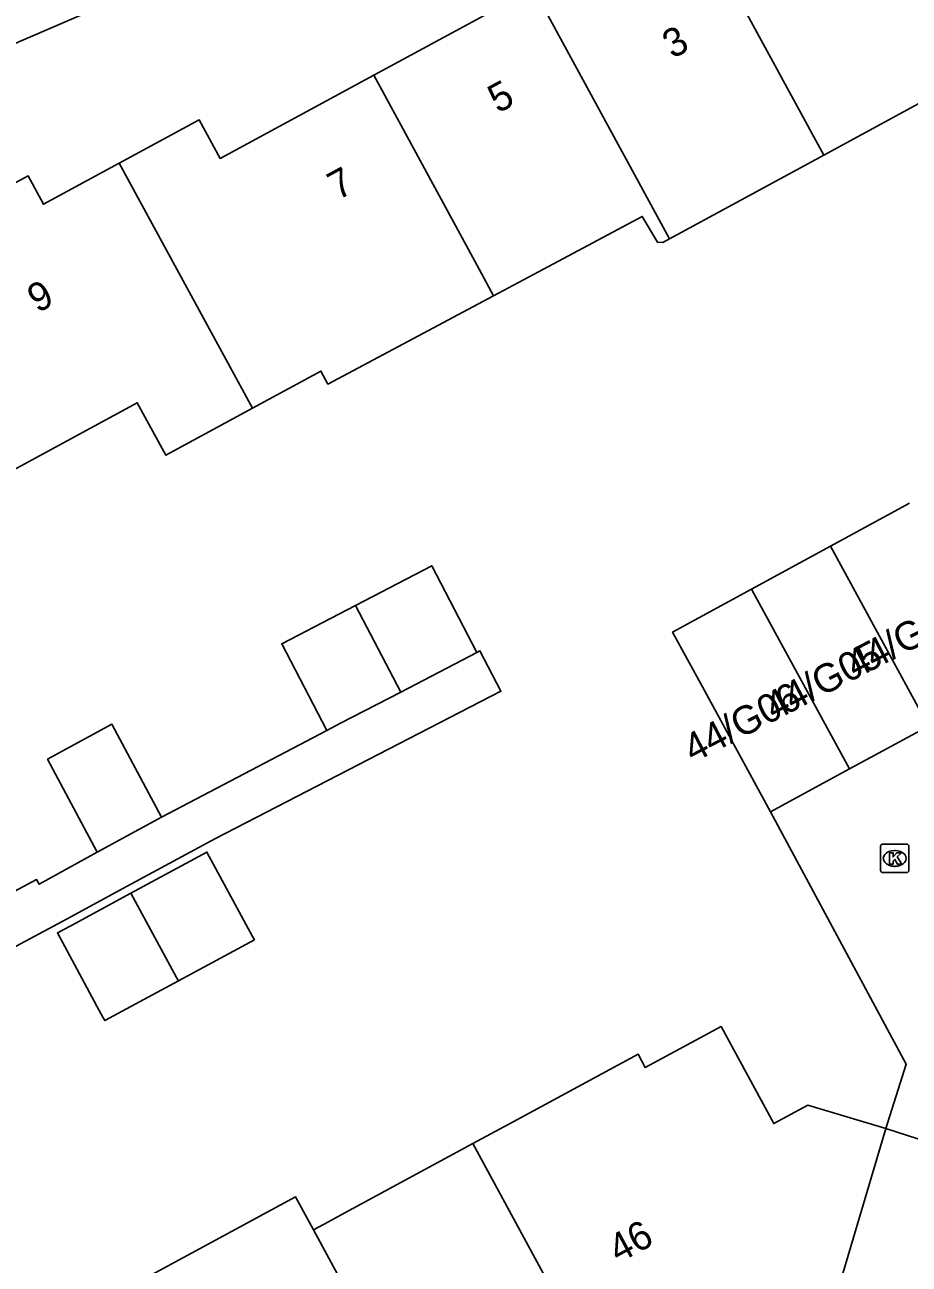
# Model space of a CAD drawing. Extents: x 157793 to 159380, y 380882 to 382313.
# Drawn here: x 158894.46 to 158925.56, y 381715.01 to 381758.59 of the extents above; entities that cross this region are included whole.
import ezdxf

# ---------------------------------------------------------------- set-up
doc = ezdxf.new("R2010")
doc.units = 0
for name, color, linetype in [('IMGEO_Kolk', 7, 'Continuous'), ('IMGEO_Muur', 7, 'Continuous'), ('IMGEO_Pand', 7, 'Continuous'), ('IMGEO_Pand_nummerreeks', 7, 'Continuous'), ('IMGEO_Rijbaan_lokaal_open', 7, 'Continuous'), ('IMGEO_Voetpad_open', 7, 'Continuous')]:
    doc.layers.add(name, color=color, linetype=linetype)

msp = doc.modelspace()

# ---------------------------------------------------------------- linework, layer by layer
at = {"layer": 'IMGEO_Kolk'}
for p, q in [((158924.551, 381728.854), (158924.551, 381729.706)), ((158924.626, 381729.78), (158925.478, 381729.78)), ((158925.039, 381729.56), (158925.064, 381729.56)), ((158925.552, 381729.706), (158925.552, 381728.854)), ((158925.062, 381729), (158925.037, 381729)), ((158925.478, 381728.78), (158924.626, 381728.78))]:
    msp.add_line(p, q, dxfattribs=at)
for points in [[(158924.551, 381728.854), (158924.551, 381729.706)], [(158924.626, 381729.78), (158925.478, 381729.78)], [(158924.872, 381729.48), (158924.995, 381729.48), (158924.995, 381729.329), (158925.125, 381729.48), (158925.289, 381729.48), (158925.143, 381729.329), (158925.296, 381729.08), (158925.144, 381729.08), (158925.059, 381729.244), (158924.995, 381729.177), (158924.995, 381729.08), (158924.872, 381729.08), (158924.872, 381729.48)], [(158925.552, 381729.706), (158925.552, 381728.854)], [(158925.478, 381728.78), (158924.626, 381728.78)]]:
    msp.add_lwpolyline(points, dxfattribs=at)
for centre, start, end in [((158924.628, 381729.704), 91.552, 178.448), ((158924.628, 381729.704), 91.552, 178.448), ((158925.476, 381729.704), 1.552, 88.448), ((158925.476, 381729.704), 1.552, 88.448), ((158924.628, 381728.856), 181.552, 268.448), ((158924.628, 381728.856), 181.552, 268.448), ((158925.476, 381728.856), 271.552, 358.448), ((158925.476, 381728.856), 271.552, 358.448)]:
    msp.add_arc(centre, 0.0765, start, end, dxfattribs=at)
for centre, major_axis, ratio, start_param, end_param in [((158925.038, 381729.28), (-0.387, 0.002), 0.722429, 4.712389, 7.853982), ((158925.063, 381729.28), (-0.39, 0.002), 0.717154, 1.570796, 4.712389)]:
    msp.add_ellipse(centre, major_axis=major_axis, ratio=ratio, start_param=start_param, end_param=end_param, dxfattribs=at)
at = {"layer": 'IMGEO_Muur'}
msp.add_lwpolyline([(158924.739, 381719.787), (158925.457, 381722.044), (158920.681, 381730.913)], dxfattribs=at)
at = {"layer": 'IMGEO_Pand'}
for points in [[(158922.556, 381754.006), (158923.901, 381754.734), (158928.295, 381757.119), (158924.106, 381764.836), (158918.365, 381761.72)], [(158922.556, 381754.006), (158918.365, 381761.72)], [(158912.943, 381758.776), (158912.349, 381759.869), (158906.734, 381756.821)], [(158912.943, 381758.776), (158917.131, 381751.066)], [(158906.734, 381756.821), (158901.331, 381753.889), (158900.591, 381755.251), (158897.786, 381753.728)], [(158906.734, 381756.821), (158910.44, 381750), (158910.949, 381749.063)], [(158917.131, 381751.066), (158922.556, 381754.006)], [(158897.786, 381753.728), (158895.12, 381752.281), (158894.58, 381753.275), (158888.84, 381750.189)], [(158902.471, 381745.105), (158899.811, 381750), (158897.786, 381753.728)], [(158910.949, 381749.063), (158912.707, 381750), (158916.175, 381751.848), (158916.713, 381750.94), (158916.894, 381750.938), (158917.131, 381751.066)], [(158902.471, 381745.105), (158904.875, 381746.41), (158905.121, 381745.957), (158910.949, 381749.063)], [(158893.073, 381742.399), (158898.42, 381745.301), (158899.424, 381743.452), (158902.471, 381745.105)], [(158925.57, 381741.769), (158922.794, 381740.259)], [(158922.794, 381740.259), (158920.017, 381738.749)], [(158922.794, 381740.259), (158926.234, 381733.933)], [(158910.357, 381736.517), (158908.771, 381739.567), (158906.09, 381738.174)], [(158920.017, 381738.749), (158917.24, 381737.239), (158918.292, 381735.306), (158920.681, 381730.913)], [(158920.017, 381738.749), (158923.457, 381732.423)], [(158906.09, 381738.174), (158903.499, 381736.827), (158905.086, 381733.775)], [(158906.09, 381738.174), (158907.684, 381735.128)], [(158910.357, 381736.517), (158907.684, 381735.128)], [(158907.684, 381735.128), (158905.57, 381734.029), (158905.086, 381733.775)], [(158899.267, 381730.724), (158897.526, 381733.994), (158895.267, 381732.763), (158897.008, 381729.494)], [(158923.457, 381732.423), (158926.234, 381733.933)], [(158920.681, 381730.913), (158923.457, 381732.423)], [(158899.267, 381730.724), (158897.008, 381729.494)], [(158899.865, 381724.975), (158902.536, 381726.417), (158902.474, 381726.532), (158900.871, 381729.501), (158898.196, 381728.056)], [(158898.196, 381728.056), (158896.081, 381726.914), (158895.611, 381726.66), (158897.085, 381723.929), (158897.213, 381723.692), (158897.275, 381723.577), (158899.865, 381724.975)], [(158898.196, 381728.056), (158899.803, 381725.09), (158899.865, 381724.975)], [(158924.739, 381719.787), (158921.996, 381720.603), (158920.796, 381719.953), (158918.947, 381723.368), (158916.283, 381721.927), (158916.029, 381722.397), (158911.632, 381720.017), (158910.22, 381719.253)], [(158923, 381713.94), (158924.739, 381719.787)], [(158910.22, 381719.253), (158905.718, 381716.815), (158904.99, 381716.421), (158904.612, 381716.216)], [(158914.352, 381711.629), (158910.22, 381719.253)], [(158904.612, 381716.216), (158903.984, 381717.375), (158898.636, 381714.48)], [(158904.612, 381716.216), (158908.743, 381708.593)]]:
    msp.add_lwpolyline(points, dxfattribs=at)
at = {"layer": 'IMGEO_Rijbaan_lokaal_open'}
for points in [[(158920.681, 381730.913), (158925.457, 381722.044), (158924.739, 381719.787)], [(158928.445, 381718.593), (158924.739, 381719.787)]]:
    msp.add_lwpolyline(points, dxfattribs=at)
at = {"layer": 'IMGEO_Voetpad_open'}
for points in [[(158872.126, 381747.8), (158875.104, 381749.28), (158882.109, 381752.589), (158890.005, 381756.164), (158906.089, 381763.104), (158909.852, 381764.498), (158915.817, 381766.31), (158915.739, 381766.578), (158921.958, 381768.02)], [(158877.837, 381733.457), (158884.281, 381720.916), (158887.261, 381722.504), (158895.949, 381727.159), (158898.063, 381728.301), (158901.168, 381729.976), (158911.204, 381735.154), (158910.47, 381736.576), (158910.357, 381736.517)], [(158905.086, 381733.775), (158899.267, 381730.724)], [(158897.008, 381729.494), (158894.972, 381728.369), (158894.882, 381728.533), (158893.139, 381727.611), (158888.791, 381724.843), (158886.103, 381723.292), (158885.318, 381723.238), (158879.83, 381733.029)]]:
    msp.add_lwpolyline(points, dxfattribs=at)

# ---------------------------------------------------------------- texts
at = {"layer": 'IMGEO_Pand_nummerreeks'}
for s, rotation, p in [('3', 28.4932, (158917.239, 381757.376)), ('5', 28.4875, (158911.1, 381755.459)), ('7', 28.4891, (158905.469, 381752.403)), ('9', 28.4944, (158894.912, 381748.436)), ('44/G04', 27.3954, (158923.669, 381735.578)), ('44/G05', 27.3954, (158920.815, 381734.099)), ('44/G06', 27.3954, (158917.961, 381732.619)), ('46', 28.4304, (158915.336, 381715.027))]:
    msp.add_text(s, height=1, rotation=rotation, dxfattribs=at).set_placement(p)

doc.saveas('drawing.dxf')
